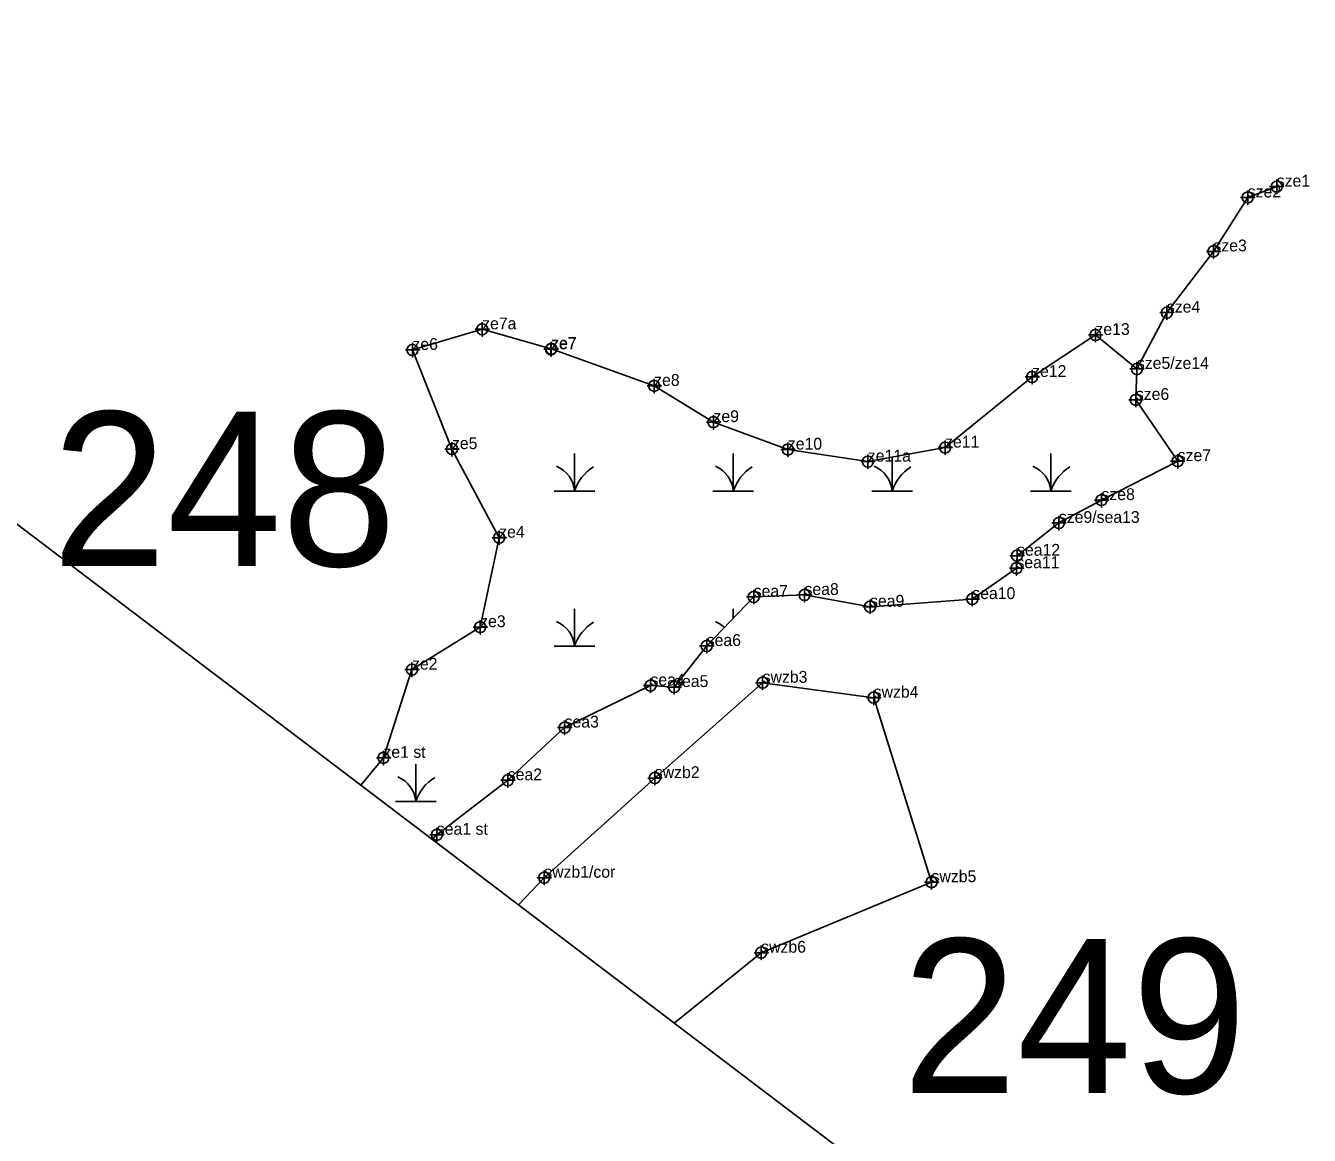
# Model space of a CAD drawing. Extents: x 2071991 to 2268989, y 436479 to 469629.
# Drawn here: x 2209766 to 2210309, y 440615 to 441085 of the extents above; entities that cross this region are included whole.
import ezdxf

# ---------------------------------------------------------------- set-up
doc = ezdxf.new("R2010")
doc.units = 0
for name, color, linetype in [('approx_PSA', 7, 'Continuous'), ('Default', 7, 'Continuous'), ('Exist Environmental Wetland Boundary', 7, 'Continuous'), ('Exist Environmental Wetland Boundary Cogo Comment', 7, 'Continuous'), ('Exist Environmental Wetland Boundary Cogo Point CELL', 7, 'Continuous'), ('Exist Hydro Jurisdictional Stream or Body of Water NEU Mitigable', 7, 'Continuous'), ('Exist Hydro Jurisdictional Stream or Body of Water NEU Mitigable Cogo Comment', 7, 'Continuous'), ('Exist Hydro Jurisdictional Stream or Body of Water NEU Mitigable Cogo Point CELL', 7, 'Continuous'), ('Exist Hydro Jurisdictional Stream or Body of Water NEU NonMitigable', 7, 'Continuous'), ('Exist Hydro Jurisdictional Stream or Body of Water NEU NonMitigable Cogo Comment', 7, 'Continuous'), ('Exist Hydro Jurisdictional Stream or Body of Water NEU NonMitigable Cogo Point CELL', 7, 'Continuous'), ('Exist Hydro Swamp or Marsh', 7, 'Continuous')]:
    doc.layers.add(name, color=color, linetype=linetype)

msp = doc.modelspace()

# ---------------------------------------------------------------- linework, layer by layer
at = {"layer": 'approx_PSA'}
msp.add_line((2210308.21, 440458.79), (2208994.67, 441456.11), dxfattribs=at)
at = {"layer": 'Exist Environmental Wetland Boundary'}
msp.add_lwpolyline([(2209907.46, 440763.06), (2209917.08, 440774.65), (2209929.16, 440812.02), (2209958.02, 440830), (2209966.09, 440867.88), (2209946.08, 440905.41), (2209929.36, 440947.41), (2209958.87, 440956.13), (2209988.14, 440947.87), (2210031.68, 440932.18), (2210056.78, 440916.84), (2210088.27, 440905.21), (2210122.13, 440900.11), (2210154.83, 440906.05), (2210191.67, 440935.95), (2210218.48, 440953.73), (2210236.1, 440939.27)], dxfattribs=at)
at = {"layer": 'Exist Environmental Wetland Boundary Cogo Point CELL'}
for points in [[(2209958.87, 440959.13), (2209958.87, 440953.13), (2209958.87, 440956.13), (2209961.87, 440956.13), (2209955.87, 440956.13)], [(2210218.48, 440956.73), (2210218.48, 440950.73), (2210218.48, 440953.73), (2210221.48, 440953.73), (2210215.48, 440953.73)], [(2209929.36, 440950.41), (2209929.36, 440944.41), (2209929.36, 440947.41), (2209932.36, 440947.41), (2209926.36, 440947.41)], [(2209987.98, 440950.68), (2209987.98, 440944.68), (2209987.98, 440947.68), (2209990.98, 440947.68), (2209984.98, 440947.68)], [(2209988.14, 440950.87), (2209988.14, 440944.87), (2209988.14, 440947.87), (2209991.14, 440947.87), (2209985.14, 440947.87)], [(2210031.68, 440935.18), (2210031.68, 440929.18), (2210031.68, 440932.18), (2210034.68, 440932.18), (2210028.68, 440932.18)], [(2210191.67, 440938.95), (2210191.67, 440932.95), (2210191.67, 440935.95), (2210194.67, 440935.95), (2210188.67, 440935.95)], [(2210056.78, 440919.84), (2210056.78, 440913.84), (2210056.78, 440916.84), (2210059.78, 440916.84), (2210053.78, 440916.84)], [(2209946.08, 440908.41), (2209946.08, 440902.41), (2209946.08, 440905.41), (2209949.08, 440905.41), (2209943.08, 440905.41)], [(2210088.27, 440908.21), (2210088.27, 440902.21), (2210088.27, 440905.21), (2210091.27, 440905.21), (2210085.27, 440905.21)], [(2210154.83, 440909.05), (2210154.83, 440903.05), (2210154.83, 440906.05), (2210157.83, 440906.05), (2210151.83, 440906.05)], [(2210122.13, 440903.11), (2210122.13, 440897.11), (2210122.13, 440900.11), (2210125.13, 440900.11), (2210119.13, 440900.11)], [(2209966.09, 440870.88), (2209966.09, 440864.88), (2209966.09, 440867.88), (2209969.09, 440867.88), (2209963.09, 440867.88)], [(2209958.02, 440833), (2209958.02, 440827), (2209958.02, 440830), (2209961.02, 440830), (2209955.02, 440830)], [(2209929.16, 440815.02), (2209929.16, 440809.02), (2209929.16, 440812.02), (2209932.16, 440812.02), (2209926.16, 440812.02)], [(2209917.08, 440777.65), (2209917.08, 440771.65), (2209917.08, 440774.65), (2209920.08, 440774.65), (2209914.08, 440774.65)]]:
    msp.add_lwpolyline(points, dxfattribs=at)
for centre in [(2209958.87, 440956.13), (2210218.48, 440953.73), (2209929.36, 440947.41), (2209987.98, 440947.68), (2209988.14, 440947.87), (2210191.67, 440935.95), (2210031.68, 440932.18), (2210056.78, 440916.84), (2210154.83, 440906.05), (2209946.08, 440905.41), (2210088.27, 440905.21), (2210122.13, 440900.11), (2209966.09, 440867.88), (2209958.02, 440830), (2209929.16, 440812.02), (2209917.08, 440774.65)]:
    msp.add_circle(centre, 2.34, dxfattribs=at)
at = {"layer": 'Exist Hydro Jurisdictional Stream or Body of Water NEU Mitigable'}
msp.add_lwpolyline([(2209937.62, 440740.16), (2209939.69, 440742.06), (2209969.71, 440765.13), (2209993.77, 440787.46), (2210030.12, 440805.24), (2210040.13, 440804.64), (2210053.93, 440822.02), (2210073.81, 440842.8), (2210095.33, 440843.62), (2210123.06, 440838.64), (2210166.34, 440841.89), (2210185.03, 440854.97), (2210185.3, 440860.25), (2210203, 440874.14), (2210221.03, 440883.8), (2210253.28, 440900.32), (2210235.58, 440926.24), (2210236.02, 440939.36), (2210248.71, 440963.19), (2210268.42, 440989.15), (2210282.94, 441011.99), (2210295.21, 441016.57)], dxfattribs=at)
at = {"layer": 'Exist Hydro Jurisdictional Stream or Body of Water NEU Mitigable Cogo Point CELL'}
for points in [[(2210295.21, 441019.57), (2210295.21, 441013.57), (2210295.21, 441016.57), (2210298.21, 441016.57), (2210292.21, 441016.57)], [(2210282.94, 441014.99), (2210282.94, 441008.99), (2210282.94, 441011.99), (2210285.94, 441011.99), (2210279.94, 441011.99)], [(2210268.42, 440992.15), (2210268.42, 440986.15), (2210268.42, 440989.15), (2210271.42, 440989.15), (2210265.42, 440989.15)], [(2210248.71, 440966.19), (2210248.71, 440960.19), (2210248.71, 440963.19), (2210251.71, 440963.19), (2210245.71, 440963.19)], [(2210236.02, 440942.36), (2210236.02, 440936.36), (2210236.02, 440939.36), (2210239.02, 440939.36), (2210233.02, 440939.36)], [(2210235.58, 440929.24), (2210235.58, 440923.24), (2210235.58, 440926.24), (2210238.58, 440926.24), (2210232.58, 440926.24)], [(2210253.28, 440903.32), (2210253.28, 440897.32), (2210253.28, 440900.32), (2210256.28, 440900.32), (2210250.28, 440900.32)], [(2210221.03, 440886.8), (2210221.03, 440880.8), (2210221.03, 440883.8), (2210224.03, 440883.8), (2210218.03, 440883.8)], [(2210203, 440877.14), (2210203, 440871.14), (2210203, 440874.14), (2210206, 440874.14), (2210200, 440874.14)], [(2210185.3, 440863.25), (2210185.3, 440857.25), (2210185.3, 440860.25), (2210188.3, 440860.25), (2210182.3, 440860.25)], [(2210185.03, 440857.97), (2210185.03, 440851.97), (2210185.03, 440854.97), (2210188.03, 440854.97), (2210182.03, 440854.97)], [(2210073.81, 440845.8), (2210073.81, 440839.8), (2210073.81, 440842.8), (2210076.81, 440842.8), (2210070.81, 440842.8)], [(2210095.33, 440846.62), (2210095.33, 440840.62), (2210095.33, 440843.62), (2210098.33, 440843.62), (2210092.33, 440843.62)], [(2210166.34, 440844.89), (2210166.34, 440838.89), (2210166.34, 440841.89), (2210169.34, 440841.89), (2210163.34, 440841.89)], [(2210123.06, 440841.64), (2210123.06, 440835.64), (2210123.06, 440838.64), (2210126.06, 440838.64), (2210120.06, 440838.64)], [(2210053.93, 440825.02), (2210053.93, 440819.02), (2210053.93, 440822.02), (2210056.93, 440822.02), (2210050.93, 440822.02)], [(2210030.12, 440808.24), (2210030.12, 440802.24), (2210030.12, 440805.24), (2210033.12, 440805.24), (2210027.12, 440805.24)], [(2210040.13, 440807.64), (2210040.13, 440801.64), (2210040.13, 440804.64), (2210043.13, 440804.64), (2210037.13, 440804.64)], [(2209993.77, 440790.46), (2209993.77, 440784.46), (2209993.77, 440787.46), (2209996.77, 440787.46), (2209990.77, 440787.46)], [(2209969.71, 440768.13), (2209969.71, 440762.13), (2209969.71, 440765.13), (2209972.71, 440765.13), (2209966.71, 440765.13)], [(2209939.69, 440745.06), (2209939.69, 440739.06), (2209939.69, 440742.06), (2209942.69, 440742.06), (2209936.69, 440742.06)]]:
    msp.add_lwpolyline(points, dxfattribs=at)
for centre in [(2210295.21, 441016.57), (2210282.94, 441011.99), (2210268.42, 440989.15), (2210248.71, 440963.19), (2210236.02, 440939.36), (2210235.58, 440926.24), (2210253.28, 440900.32), (2210221.03, 440883.8), (2210203, 440874.14), (2210185.3, 440860.25), (2210185.03, 440854.97), (2210073.81, 440842.8), (2210095.33, 440843.62), (2210166.34, 440841.89), (2210123.06, 440838.64), (2210053.93, 440822.02), (2210030.12, 440805.24), (2210040.13, 440804.64), (2209993.77, 440787.46), (2209969.71, 440765.13), (2209939.69, 440742.06)]:
    msp.add_circle(centre, 2.34, dxfattribs=at)
at = {"layer": 'Exist Hydro Jurisdictional Stream or Body of Water NEU NonMitigable'}
msp.add_lwpolyline([(2209974.21, 440712.38), (2209985.14, 440723.87), (2210031.95, 440766.07), (2210077.59, 440806.45), (2210124.6, 440800.12), (2210149.1, 440721.97), (2210076.98, 440692.12), (2210040.18, 440662.29)], dxfattribs=at)
at = {"layer": 'Exist Hydro Jurisdictional Stream or Body of Water NEU NonMitigable Cogo Point CELL'}
for points in [[(2210077.59, 440809.45), (2210077.59, 440803.45), (2210077.59, 440806.45), (2210080.59, 440806.45), (2210074.59, 440806.45)], [(2210124.6, 440803.12), (2210124.6, 440797.12), (2210124.6, 440800.12), (2210127.6, 440800.12), (2210121.6, 440800.12)], [(2210031.95, 440769.07), (2210031.95, 440763.07), (2210031.95, 440766.07), (2210034.95, 440766.07), (2210028.95, 440766.07)], [(2209985.14, 440726.87), (2209985.14, 440720.87), (2209985.14, 440723.87), (2209988.14, 440723.87), (2209982.14, 440723.87)], [(2210149.1, 440724.97), (2210149.1, 440718.97), (2210149.1, 440721.97), (2210152.1, 440721.97), (2210146.1, 440721.97)], [(2210076.98, 440695.12), (2210076.98, 440689.12), (2210076.98, 440692.12), (2210079.98, 440692.12), (2210073.98, 440692.12)]]:
    msp.add_lwpolyline(points, dxfattribs=at)
for centre in [(2210077.59, 440806.45), (2210124.6, 440800.12), (2210031.95, 440766.07), (2209985.14, 440723.87), (2210149.1, 440721.97), (2210076.98, 440692.12)]:
    msp.add_circle(centre, 2.34, dxfattribs=at)
at = {"layer": 'Exist Hydro Swamp or Marsh'}
for points in [[(2209989.35, 440887.65), (2209997.95, 440887.65), (2209997.95, 440903.44), (2209997.95, 440887.65), (2210006.55, 440887.65)], [(2210056.55, 440887.65), (2210065.15, 440887.65), (2210065.15, 440903.44), (2210065.15, 440887.65), (2210073.76, 440887.65)], [(2210190.96, 440887.65), (2210199.56, 440887.65), (2210199.56, 440903.44), (2210199.56, 440887.65), (2210208.16, 440887.65)], [(2210123.76, 440887.65), (2210132.36, 440887.65), (2210132.36, 440901.97)], [(2210132.36, 440901.97), (2210132.36, 440887.65), (2210140.96, 440887.65)], [(2209989.35, 440821.87), (2209997.95, 440821.87), (2209997.95, 440837.65), (2209997.95, 440821.87), (2210006.55, 440821.87)], [(2210065.15, 440833.75), (2210065.15, 440837.65), (2210065.15, 440833.75)], [(2209922.15, 440756.09), (2209930.75, 440756.09), (2209930.75, 440771.87), (2209930.75, 440756.09), (2209939.35, 440756.09)]]:
    msp.add_lwpolyline(points, dxfattribs=at)
for centre, radius, start, end in [((2209985.69, 440886.77), 12.3, 4.1403, 67.535), ((2210016.19, 440881.59), 19.22, 122.1274, 161.6222), ((2210052.89, 440886.77), 12.3, 4.1403, 67.535), ((2210083.4, 440881.59), 19.22, 122.1274, 161.6222), ((2210120.09, 440886.77), 12.3, 4.1403, 67.535), ((2210150.6, 440881.59), 19.22, 122.1274, 161.6222), ((2210187.3, 440886.77), 12.3, 4.1403, 67.535), ((2210217.8, 440881.59), 19.22, 122.1274, 161.6222), ((2209985.69, 440820.99), 12.3, 4.1403, 67.535), ((2210016.19, 440815.81), 19.22, 122.1274, 161.6222), ((2210052.89, 440820.99), 12.3, 46.089, 67.535), ((2209918.48, 440755.21), 12.3, 4.1403, 67.535), ((2209948.99, 440750.03), 19.22, 122.1274, 161.6222)]:
    msp.add_arc(centre, radius, start, end, dxfattribs=at)

# ---------------------------------------------------------------- texts
at = {"layer": 'Default'}
for s, p in [('248', (2209776.78, 440855.87)), ('249', (2210136.68, 440632.64))]:
    msp.add_text(s, height=65.34, dxfattribs=at).set_placement(p)
at = {"layer": 'Exist Environmental Wetland Boundary Cogo Comment'}
for s, p in [('ze7a', (2209958.87, 440956.13)), ('ze13', (2210218.48, 440953.73)), ('ze6', (2209929.36, 440947.41)), ('ze7', (2209987.98, 440947.68)), ('ze7', (2209988.14, 440947.87)), ('ze12', (2210191.67, 440935.95)), ('ze8', (2210031.68, 440932.18)), ('ze9', (2210056.78, 440916.84)), ('ze5', (2209946.08, 440905.41)), ('ze10', (2210088.27, 440905.21)), ('ze11', (2210154.83, 440906.05)), ('ze11a', (2210122.13, 440900.11)), ('ze4', (2209966.09, 440867.88)), ('ze3', (2209958.02, 440830)), ('ze2', (2209929.16, 440812.02)), ('ze1 st', (2209917.08, 440774.65))]:
    msp.add_text(s, height=5, dxfattribs=at).set_placement(p)
at = {"layer": 'Exist Hydro Jurisdictional Stream or Body of Water NEU Mitigable Cogo Comment'}
for s, p in [('sze2', (2210282.94, 441011.99)), ('sze1', (2210295.21, 441016.57)), ('sze3', (2210268.42, 440989.15)), ('sze4', (2210248.71, 440963.19)), ('sze5/ze14', (2210236.02, 440939.36)), ('sze6', (2210235.58, 440926.24)), ('sze7', (2210253.28, 440900.32)), ('sze8', (2210221.03, 440883.8)), ('sze9/sea13', (2210203, 440874.14)), ('sea12', (2210185.3, 440860.25)), ('sea11', (2210185.03, 440854.97)), ('sea8', (2210095.33, 440843.62)), ('sea7', (2210073.81, 440842.8)), ('sea9', (2210123.06, 440838.64)), ('sea10', (2210166.34, 440841.89)), ('sea6', (2210053.93, 440822.02)), ('sea4', (2210030.12, 440805.24)), ('sea5', (2210040.13, 440804.64)), ('sea3', (2209993.77, 440787.46)), ('sea2', (2209969.71, 440765.13)), ('sea1 st', (2209939.69, 440742.06))]:
    msp.add_text(s, height=5, dxfattribs=at).set_placement(p)
at = {"layer": 'Exist Hydro Jurisdictional Stream or Body of Water NEU NonMitigable Cogo Comment'}
for s, p in [('swzb3', (2210077.59, 440806.45)), ('swzb4', (2210124.6, 440800.12)), ('swzb2', (2210031.95, 440766.07)), ('swzb1/cor', (2209985.14, 440723.87)), ('swzb5', (2210149.1, 440721.97)), ('swzb6', (2210076.98, 440692.12))]:
    msp.add_text(s, height=5, dxfattribs=at).set_placement(p)

doc.saveas('drawing.dxf')
